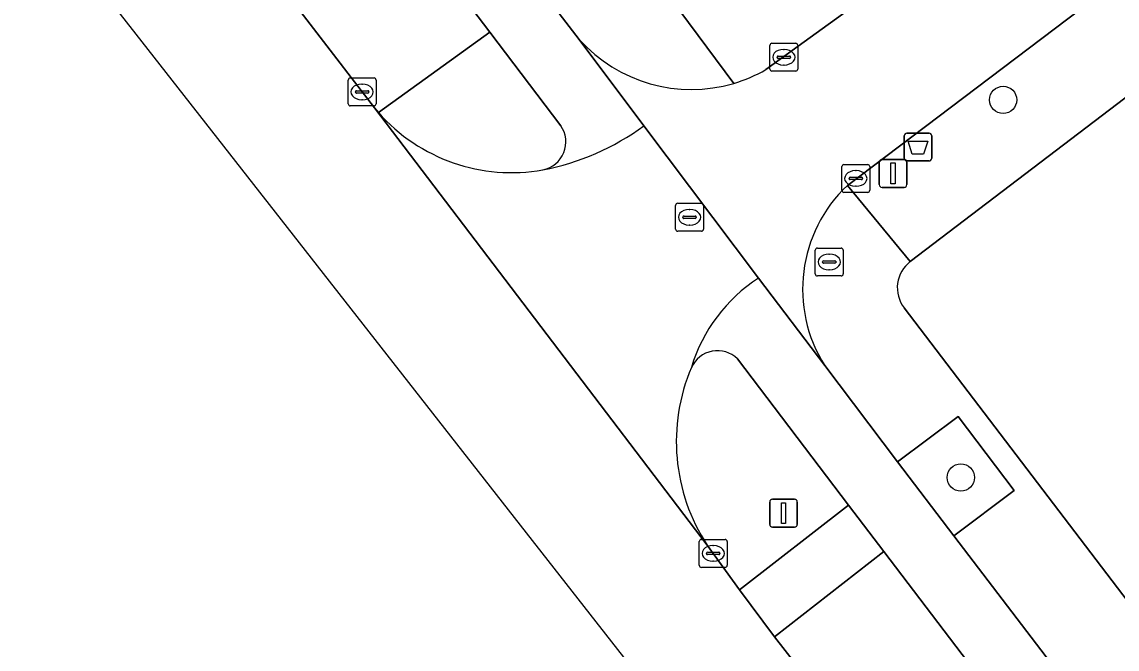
# Model space of a CAD drawing. Extents: x 160030 to 160839, y 385325 to 386450.
# Drawn here: x 160199.85 to 160239.11, y 385839.68 to 385862.18 of the extents above; entities that cross this region are included whole.
import ezdxf

# ---------------------------------------------------------------- set-up
doc = ezdxf.new("R2010")
doc.units = 0
for name, color, linetype in [('IMGEO_Afvalbak', 7, 'Continuous'), ('IMGEO_Berm_groen', 7, 'Continuous'), ('IMGEO_Boom', 7, 'Continuous'), ('IMGEO_Brandkraan', 7, 'Continuous'), ('IMGEO_Erf', 7, 'Continuous'), ('IMGEO_Fietspad_gesloten', 7, 'Continuous'), ('IMGEO_Groenvoorziening', 7, 'Continuous'), ('IMGEO_Kolk', 7, 'Continuous'), ('IMGEO_Lichtmast', 7, 'Continuous'), ('IMGEO_Rijbaan_lokaal_gesloten', 7, 'Continuous'), ('IMGEO_Rijbaan_lokaal_open', 7, 'Continuous'), ('IMGEO_Rioolput', 7, 'Continuous'), ('IMGEO_Verkeerseiland_groen', 7, 'Continuous'), ('IMGEO_Voetpad_open', 7, 'Continuous')]:
    doc.layers.add(name, color=color, linetype=linetype)

msp = doc.modelspace()

# ---------------------------------------------------------------- linework, layer by layer
at = {"layer": 'IMGEO_Afvalbak'}
for p, q in [((160231.58, 385858.185), (160232.37, 385858.185)), ((160232.37, 385858.185), (160231.58, 385858.185)), ((160231.48, 385857.285), (160231.48, 385858.085)), ((160231.48, 385858.085), (160231.48, 385857.285)), ((160232.47, 385858.085), (160232.47, 385857.285)), ((160232.47, 385857.285), (160232.47, 385858.085)), ((160232.37, 385857.185), (160231.58, 385857.185)), ((160231.58, 385857.185), (160232.37, 385857.185))]:
    msp.add_line(p, q, dxfattribs=at)
msp.add_lwpolyline([(160231.623, 385857.899), (160232.327, 385857.899), (160232.178, 385857.429), (160231.772, 385857.429), (160231.623, 385857.899)], dxfattribs=at)
for centre, start, end in [((160231.58, 385858.085), 90, 180), ((160231.58, 385858.085), 90, 180), ((160232.37, 385858.085), 0, 90), ((160232.37, 385858.085), 360, 90), ((160231.58, 385857.285), 180, 270), ((160231.58, 385857.285), 180, 270), ((160232.37, 385857.285), 270, 0), ((160232.37, 385857.285), 270, 0)]:
    msp.add_arc(centre, 0.1, start, end, dxfattribs=at)
at = {"layer": 'IMGEO_Berm_groen'}
for points in [[(160208.116, 385864.799), (160212.483, 385859.092), (160212.627, 385858.924), (160216.619, 385861.805), (160204.575, 385877.66)], [(160216.619, 385861.805), (160212.627, 385858.924)], [(160219.167, 385858.452), (160216.619, 385861.805)], [(160230.756, 385843.173), (160226.826, 385840.11), (160228.526, 385837.944)], [(160233.389, 385835.707), (160244.52, 385821.036), (160246.466, 385822.505), (160230.756, 385843.173)]]:
    msp.add_lwpolyline(points, dxfattribs=at)
for centre, radius, start, end in [((160217.408, 385863.145), 6.378, 221.4358, 280.1113), ((160218.324, 385857.87), 1.025, 281.5037, 34.6073)]:
    msp.add_arc(centre, radius, start, end, dxfattribs=at)
at = {"layer": 'IMGEO_Boom'}
for centre in [(160235.026, 385859.375), (160233.51, 385845.83)]:
    msp.add_circle(centre, 0.489, dxfattribs=at)
at = {"layer": 'IMGEO_Brandkraan'}
for p, q in [((160228.293, 385853.135), (160228.293, 385853.987)), ((160228.368, 385854.061), (160229.22, 385854.061)), ((160229.294, 385853.987), (160229.294, 385853.135)), ((160228.552, 385853.555), (160228.552, 385853.567)), ((160228.99, 385853.518), (160228.592, 385853.518)), ((160228.595, 385853.604), (160228.993, 385853.604)), ((160228.781, 385853.841), (160228.806, 385853.841)), ((160229.036, 385853.567), (160229.036, 385853.555)), ((160228.804, 385853.281), (160228.779, 385853.281)), ((160229.22, 385853.061), (160228.368, 385853.061))]:
    msp.add_line(p, q, dxfattribs=at)
for points in [[(160228.293, 385853.135), (160228.293, 385853.987)], [(160228.368, 385854.061), (160229.22, 385854.061)], [(160229.294, 385853.987), (160229.294, 385853.135)], [(160229.22, 385853.061), (160228.368, 385853.061)]]:
    msp.add_lwpolyline(points, dxfattribs=at)
for centre, radius, start, end in [((160228.37, 385853.985), 0.0765, 91.552, 178.448), ((160228.37, 385853.985), 0.0765, 91.552, 178.448), ((160229.218, 385853.985), 0.0765, 1.552, 88.448), ((160229.218, 385853.985), 0.0765, 1.552, 88.448), ((160228.592, 385853.564), 0.0403, 85.8775, 175.7526), ((160228.589, 385853.554), 0.0366, 178.938, 274.7102), ((160228.993, 385853.561), 0.043, 264.8664, 352.4533), ((160228.997, 385853.566), 0.0386, 1.7309, 96.639), ((160228.37, 385853.137), 0.0765, 181.552, 268.448), ((160228.37, 385853.137), 0.0765, 181.552, 268.448), ((160229.218, 385853.137), 0.0765, 271.552, 358.448), ((160229.218, 385853.137), 0.0765, 271.552, 358.448)]:
    msp.add_arc(centre, radius, start, end, dxfattribs=at)
for centre, major_axis, ratio, start_param, end_param in [((160228.78, 385853.561), (-0.387, 0.002), 0.722429, 4.712389, 7.853982), ((160228.805, 385853.561), (-0.39, 0.002), 0.717154, 1.570796, 4.712389)]:
    msp.add_ellipse(centre, major_axis=major_axis, ratio=ratio, start_param=start_param, end_param=end_param, dxfattribs=at)
at = {"layer": 'IMGEO_Erf'}
for points in [[(160282.773, 385821.214), (160279.908, 385824.999), (160281.504, 385826.208), (160280.082, 385828.07), (160277.823, 385826.36), (160274.88, 385830.247), (160272.027, 385834.013), (160274.287, 385835.724), (160272.844, 385837.629), (160270.584, 385835.918), (160267.655, 385839.784), (160264.796, 385843.558), (160267.057, 385845.271), (160265.599, 385847.156), (160263.356, 385845.459), (160260.431, 385849.321), (160257.588, 385853.075), (160259.832, 385854.773), (160258.354, 385856.767), (160256.06, 385855.12), (160253.159, 385858.988), (160255.38, 385860.608), (160250.09, 385867.593), (160231.698, 385853.575)], [(160231.475, 385851.922), (160294.583, 385769.052)]]:
    msp.add_lwpolyline(points, dxfattribs=at)
msp.add_arc((160232.412, 385852.637), 1.179, 127.2942, 217.3395, dxfattribs=at)
at = {"layer": 'IMGEO_Fietspad_gesloten'}
for points in [[(160175.111, 385920.946), (160174.467, 385921.813), (160172.174, 385925.159), (160170.472, 385927.74), (160168.644, 385926.099), (160170.873, 385922.818), (160173.459, 385918.973), (160173.651, 385918.707), (160179.858, 385910.174), (160180.013, 385909.936), (160181.649, 385907.763), (160183.472, 385905.375), (160185.042, 385903.37), (160203.856, 385878.606), (160204.575, 385877.66), (160216.619, 385861.805), (160219.167, 385858.452)], [(160222.149, 385858.445), (160219.832, 385861.549), (160218.362, 385863.463), (160216.181, 385866.335), (160209.988, 385874.49), (160208.507, 385876.44), (160202.322, 385884.585), (160200.44, 385887.061), (160200.303, 385887.241), (160188.588, 385902.659)], [(160255.179, 385814.968), (160253.742, 385816.855), (160253.509, 385817.161), (160247.864, 385824.573), (160246.034, 385826.977), (160241.998, 385832.275), (160240.606, 385834.102), (160240.383, 385834.395), (160233.264, 385843.741), (160231.245, 385846.393), (160228.63, 385849.846), (160226.256, 385852.983)], [(160225.501, 385850.09), (160229.487, 385844.842), (160230.756, 385843.173), (160246.466, 385822.505), (160247.179, 385821.566), (160265.333, 385797.683), (160266.08, 385796.701), (160277.414, 385781.789), (160278.156, 385780.813), (160284.988, 385771.823), (160286.475, 385769.866), (160289.911, 385765.345)]]:
    msp.add_lwpolyline(points, dxfattribs=at)
for centre, radius, start, end in [((160218.324, 385857.87), 1.025, 281.5037, 34.6073), ((160216.781, 385865.814), 9.117, 281.0482, 306.0727), ((160229.409, 385848.109), 5.804, 122.8962, 163.261), ((160224.786, 385849.347), 1.031, 46.0663, 155.1353)]:
    msp.add_arc(centre, radius, start, end, dxfattribs=at)
at = {"layer": 'IMGEO_Groenvoorziening'}
msp.add_lwpolyline([(160233.413, 385848.023), (160231.245, 385846.393), (160233.264, 385843.741), (160235.425, 385845.37)], close=True, dxfattribs=at)
at = {"layer": 'IMGEO_Kolk'}
for p, q in [((160226.665, 385860.482), (160226.665, 385861.334)), ((160226.74, 385861.408), (160227.592, 385861.408)), ((160227.666, 385861.334), (160227.666, 385860.482)), ((160226.967, 385860.951), (160227.365, 385860.951)), ((160227.153, 385861.188), (160227.178, 385861.188)), ((160226.924, 385860.902), (160226.924, 385860.914)), ((160227.362, 385860.865), (160226.964, 385860.865)), ((160227.176, 385860.628), (160227.151, 385860.628)), ((160227.408, 385860.914), (160227.408, 385860.902)), ((160211.619, 385860.164), (160212.471, 385860.164)), ((160227.592, 385860.408), (160226.74, 385860.408)), ((160211.544, 385859.238), (160211.544, 385860.09)), ((160212.032, 385859.944), (160212.057, 385859.944)), ((160212.545, 385860.09), (160212.545, 385859.238)), ((160211.803, 385859.658), (160211.803, 385859.67)), ((160212.241, 385859.621), (160211.843, 385859.621)), ((160211.846, 385859.707), (160212.244, 385859.707)), ((160212.055, 385859.384), (160212.03, 385859.384)), ((160212.287, 385859.67), (160212.287, 385859.658)), ((160212.471, 385859.164), (160211.619, 385859.164)), ((160229.32, 385857.059), (160230.172, 385857.059)), ((160229.245, 385856.133), (160229.245, 385856.985)), ((160229.733, 385856.839), (160229.758, 385856.839)), ((160230.246, 385856.985), (160230.246, 385856.133)), ((160229.504, 385856.553), (160229.504, 385856.565)), ((160229.942, 385856.516), (160229.544, 385856.516)), ((160229.547, 385856.602), (160229.945, 385856.602)), ((160229.756, 385856.279), (160229.731, 385856.279)), ((160229.988, 385856.565), (160229.988, 385856.553)), ((160230.172, 385856.059), (160229.32, 385856.059)), ((160224.133, 385842.682), (160224.133, 385843.534)), ((160224.208, 385843.608), (160225.06, 385843.608)), ((160224.621, 385843.388), (160224.646, 385843.388)), ((160225.134, 385843.534), (160225.134, 385842.682)), ((160224.392, 385843.102), (160224.392, 385843.114)), ((160224.83, 385843.065), (160224.432, 385843.065)), ((160224.435, 385843.151), (160224.833, 385843.151)), ((160224.876, 385843.114), (160224.876, 385843.102)), ((160225.06, 385842.608), (160224.208, 385842.608)), ((160224.644, 385842.828), (160224.619, 385842.828))]:
    msp.add_line(p, q, dxfattribs=at)
for points in [[(160226.665, 385860.482), (160226.665, 385861.334)], [(160226.74, 385861.408), (160227.592, 385861.408)], [(160227.666, 385861.334), (160227.666, 385860.482)], [(160211.619, 385860.164), (160212.471, 385860.164)], [(160227.592, 385860.408), (160226.74, 385860.408)], [(160211.544, 385859.238), (160211.544, 385860.09)], [(160212.545, 385860.09), (160212.545, 385859.238)], [(160212.471, 385859.164), (160211.619, 385859.164)], [(160229.32, 385857.059), (160230.172, 385857.059)], [(160229.245, 385856.133), (160229.245, 385856.985)], [(160230.246, 385856.985), (160230.246, 385856.133)], [(160230.172, 385856.059), (160229.32, 385856.059)], [(160224.133, 385842.682), (160224.133, 385843.534)], [(160224.208, 385843.608), (160225.06, 385843.608)], [(160225.134, 385843.534), (160225.134, 385842.682)], [(160225.06, 385842.608), (160224.208, 385842.608)]]:
    msp.add_lwpolyline(points, dxfattribs=at)
for centre, radius, start, end in [((160226.742, 385861.332), 0.0765, 91.552, 178.448), ((160226.742, 385861.332), 0.0765, 91.552, 178.448), ((160227.59, 385861.332), 0.0765, 1.552, 88.448), ((160227.59, 385861.332), 0.0765, 1.552, 88.448), ((160226.964, 385860.911), 0.0403, 85.8775, 175.7526), ((160227.369, 385860.913), 0.0386, 1.7309, 96.639), ((160226.961, 385860.901), 0.0366, 178.938, 274.7102), ((160227.365, 385860.908), 0.043, 264.8664, 352.4533), ((160211.621, 385860.088), 0.0765, 91.552, 178.448), ((160211.621, 385860.088), 0.0765, 91.552, 178.448), ((160212.469, 385860.088), 0.0765, 1.552, 88.448), ((160212.469, 385860.088), 0.0765, 1.552, 88.448), ((160226.742, 385860.484), 0.0765, 181.552, 268.448), ((160226.742, 385860.484), 0.0765, 181.552, 268.448), ((160227.59, 385860.484), 0.0765, 271.552, 358.448), ((160227.59, 385860.484), 0.0765, 271.552, 358.448), ((160211.843, 385859.667), 0.0403, 85.8775, 175.7526), ((160211.84, 385859.657), 0.0366, 178.938, 274.7102), ((160212.244, 385859.664), 0.043, 264.8664, 352.4533), ((160212.248, 385859.669), 0.0386, 1.7309, 96.639), ((160211.621, 385859.24), 0.0765, 181.552, 268.448), ((160211.621, 385859.24), 0.0765, 181.552, 268.448), ((160212.469, 385859.24), 0.0765, 271.552, 358.448), ((160212.469, 385859.24), 0.0765, 271.552, 358.448), ((160229.322, 385856.983), 0.0765, 91.552, 178.448), ((160229.322, 385856.983), 0.0765, 91.552, 178.448), ((160230.17, 385856.983), 0.0765, 1.552, 88.448), ((160230.17, 385856.983), 0.0765, 1.552, 88.448), ((160229.544, 385856.562), 0.0403, 85.8775, 175.7526), ((160229.541, 385856.552), 0.0366, 178.938, 274.7102), ((160229.945, 385856.559), 0.043, 264.8664, 352.4533), ((160229.949, 385856.564), 0.0386, 1.7309, 96.639), ((160229.322, 385856.135), 0.0765, 181.552, 268.448), ((160229.322, 385856.135), 0.0765, 181.552, 268.448), ((160230.17, 385856.135), 0.0765, 271.552, 358.448), ((160230.17, 385856.135), 0.0765, 271.552, 358.448), ((160224.21, 385843.532), 0.0765, 91.552, 178.448), ((160224.21, 385843.532), 0.0765, 91.552, 178.448), ((160225.058, 385843.532), 0.0765, 1.552, 88.448), ((160225.058, 385843.532), 0.0765, 1.552, 88.448), ((160224.432, 385843.111), 0.0403, 85.8775, 175.7526), ((160224.429, 385843.101), 0.0366, 178.938, 274.7102), ((160224.833, 385843.108), 0.043, 264.8664, 352.4533), ((160224.837, 385843.113), 0.0386, 1.7309, 96.639), ((160224.21, 385842.684), 0.0765, 181.552, 268.448), ((160224.21, 385842.684), 0.0765, 181.552, 268.448), ((160225.058, 385842.684), 0.0765, 271.552, 358.448), ((160225.058, 385842.684), 0.0765, 271.552, 358.448)]:
    msp.add_arc(centre, radius, start, end, dxfattribs=at)
for centre, major_axis, ratio, start_param, end_param in [((160227.152, 385860.908), (-0.387, 0.002), 0.722429, 4.712389, 7.853982), ((160227.177, 385860.908), (-0.39, 0.002), 0.717154, 1.570796, 4.712389), ((160212.031, 385859.664), (-0.387, 0.002), 0.722429, 4.712389, 7.853982), ((160212.056, 385859.664), (-0.39, 0.002), 0.717154, 1.570796, 4.712389), ((160229.732, 385856.559), (-0.387, 0.002), 0.722429, 4.712389, 7.853982), ((160229.757, 385856.559), (-0.39, 0.002), 0.717154, 1.570796, 4.712389), ((160224.62, 385843.108), (-0.387, 0.002), 0.722429, 4.712389, 7.853982), ((160224.645, 385843.108), (-0.39, 0.002), 0.717154, 1.570796, 4.712389)]:
    msp.add_ellipse(centre, major_axis=major_axis, ratio=ratio, start_param=start_param, end_param=end_param, dxfattribs=at)
at = {"layer": 'IMGEO_Lichtmast'}
for p, q in [((160230.586, 385856.339), (160230.586, 385857.139)), ((160230.586, 385857.139), (160230.586, 385856.339)), ((160230.686, 385857.239), (160231.476, 385857.239)), ((160231.476, 385857.239), (160230.686, 385857.239)), ((160231.576, 385857.139), (160231.576, 385856.339)), ((160231.576, 385856.339), (160231.576, 385857.139)), ((160231.476, 385856.239), (160230.686, 385856.239)), ((160230.686, 385856.239), (160231.476, 385856.239)), ((160226.658, 385844.151), (160226.658, 385844.951)), ((160226.658, 385844.951), (160226.658, 385844.151)), ((160226.758, 385845.051), (160227.548, 385845.051)), ((160227.548, 385845.051), (160226.758, 385845.051)), ((160227.648, 385844.951), (160227.648, 385844.151)), ((160227.648, 385844.151), (160227.648, 385844.951)), ((160227.548, 385844.051), (160226.758, 385844.051)), ((160226.758, 385844.051), (160227.548, 385844.051))]:
    msp.add_line(p, q, dxfattribs=at)
for points in [[(160231.006, 385857.114), (160231.156, 385857.114), (160231.156, 385856.364), (160231.006, 385856.364), (160231.006, 385857.114)], [(160227.078, 385844.926), (160227.228, 385844.926), (160227.228, 385844.176), (160227.078, 385844.176), (160227.078, 385844.926)]]:
    msp.add_lwpolyline(points, dxfattribs=at)
for centre, start, end in [((160230.686, 385857.139), 90, 180), ((160230.686, 385857.139), 90, 180), ((160231.476, 385857.139), 0, 90), ((160231.476, 385857.139), 360, 90), ((160230.686, 385856.339), 180, 270), ((160230.686, 385856.339), 180, 270), ((160231.476, 385856.339), 270, 0), ((160231.476, 385856.339), 270, 0), ((160226.758, 385844.951), 90, 180), ((160226.758, 385844.951), 90, 180), ((160227.548, 385844.951), 0, 90), ((160227.548, 385844.951), 360, 90), ((160226.758, 385844.151), 180, 270), ((160226.758, 385844.151), 180, 270), ((160227.548, 385844.151), 270, 0), ((160227.548, 385844.151), 270, 0)]:
    msp.add_arc(centre, 0.1, start, end, dxfattribs=at)
at = {"layer": 'IMGEO_Rijbaan_lokaal_gesloten'}
msp.add_lwpolyline([(160278.119, 385766.625), (160281.119, 385768.748), (160279.223, 385771.231), (160228.526, 385837.944), (160226.826, 385840.11), (160225.579, 385841.807), (160224.418, 385843.405), (160212.483, 385859.092), (160208.116, 385864.799), (160181.103, 385900.416), (160180.357, 385901.406), (160179.584, 385902.465), (160175.453, 385899.617), (160202.503, 385863.561), (160272.577, 385773.993)], close=True, dxfattribs=at)
for points in [[(160212.627, 385858.924), (160212.483, 385859.092), (160224.418, 385843.405)], [(160226.256, 385852.983), (160222.149, 385858.445)]]:
    msp.add_lwpolyline(points, dxfattribs=at)
for centre, radius, start, end in [((160217.408, 385863.145), 6.378, 221.4358, 280.1113), ((160216.781, 385865.814), 9.117, 281.0482, 306.0727), ((160229.409, 385848.109), 5.804, 122.8962, 163.261), ((160230.103, 385847.125), 6.794, 156.9847, 213.1968)]:
    msp.add_arc(centre, radius, start, end, dxfattribs=at)
at = {"layer": 'IMGEO_Rijbaan_lokaal_open'}
for points in [[(160322.288, 385926.767), (160324.349, 385928.333), (160321.054, 385932.279), (160320.872, 385932.139), (160309.303, 385923.348), (160309.139, 385923.215), (160294.924, 385912.241), (160272.144, 385895.008), (160250.573, 385878.611), (160236.592, 385867.964), (160232.453, 385864.762), (160226.524, 385860.463)], [(160229.444, 385856.309), (160248.486, 385870.73), (160253.767, 385874.761), (160259.317, 385878.983), (160259.707, 385879.286), (160260.226, 385879.69), (160291.178, 385903.192), (160322.288, 385926.767)], [(160219.832, 385861.549), (160222.149, 385858.445), (160226.256, 385852.983), (160228.63, 385849.846)]]:
    msp.add_lwpolyline(points, dxfattribs=at)
for centre, radius, start, end in [((160223.848, 385865.134), 5.384, 221.7545, 286.4175), ((160223.824, 385865.186), 5.44, 286.5093, 299.756), ((160232.958, 385852.584), 5.121, 133.3271, 212.316)]:
    msp.add_arc(centre, radius, start, end, dxfattribs=at)
at = {"layer": 'IMGEO_Rioolput'}
for p, q in [((160223.284, 385854.741), (160223.284, 385855.593)), ((160223.359, 385855.667), (160224.211, 385855.667)), ((160223.772, 385855.447), (160223.797, 385855.447)), ((160224.285, 385855.593), (160224.285, 385854.741)), ((160223.543, 385855.161), (160223.543, 385855.173)), ((160223.981, 385855.124), (160223.583, 385855.124)), ((160223.586, 385855.21), (160223.984, 385855.21)), ((160224.027, 385855.173), (160224.027, 385855.161)), ((160224.211, 385854.667), (160223.359, 385854.667)), ((160223.795, 385854.887), (160223.77, 385854.887))]:
    msp.add_line(p, q, dxfattribs=at)
for points in [[(160223.284, 385854.741), (160223.284, 385855.593)], [(160223.359, 385855.667), (160224.211, 385855.667)], [(160224.285, 385855.593), (160224.285, 385854.741)], [(160224.211, 385854.667), (160223.359, 385854.667)]]:
    msp.add_lwpolyline(points, dxfattribs=at)
for centre, radius, start, end in [((160223.361, 385855.591), 0.0765, 91.552, 178.448), ((160223.361, 385855.591), 0.0765, 91.552, 178.448), ((160224.209, 385855.591), 0.0765, 1.552, 88.448), ((160224.209, 385855.591), 0.0765, 1.552, 88.448), ((160223.583, 385855.17), 0.0403, 85.8775, 175.7526), ((160223.58, 385855.16), 0.0366, 178.938, 274.7102), ((160223.984, 385855.167), 0.043, 264.8664, 352.4533), ((160223.988, 385855.172), 0.0386, 1.7309, 96.639), ((160223.361, 385854.743), 0.0765, 181.552, 268.448), ((160223.361, 385854.743), 0.0765, 181.552, 268.448), ((160224.209, 385854.743), 0.0765, 271.552, 358.448), ((160224.209, 385854.743), 0.0765, 271.552, 358.448)]:
    msp.add_arc(centre, radius, start, end, dxfattribs=at)
for centre, major_axis, ratio, start_param, end_param in [((160223.771, 385855.167), (-0.387, 0.002), 0.722429, 4.712389, 7.853982), ((160223.796, 385855.167), (-0.39, 0.002), 0.717154, 1.570796, 4.712389)]:
    msp.add_ellipse(centre, major_axis=major_axis, ratio=ratio, start_param=start_param, end_param=end_param, dxfattribs=at)
at = {"layer": 'IMGEO_Verkeerseiland_groen'}
msp.add_lwpolyline([(160224.418, 385843.405), (160225.579, 385841.807), (160229.487, 385844.842), (160225.501, 385850.09)], dxfattribs=at)
for centre, radius, start, end in [((160224.786, 385849.347), 1.031, 46.0663, 155.1353), ((160230.103, 385847.125), 6.794, 156.9847, 213.1968)]:
    msp.add_arc(centre, radius, start, end, dxfattribs=at)
at = {"layer": 'IMGEO_Voetpad_open'}
for points in [[(160182.89, 385910.161), (160188.588, 385902.659), (160200.303, 385887.241), (160200.44, 385887.061), (160202.313, 385888.484), (160204.195, 385885.984), (160202.322, 385884.585), (160208.507, 385876.44), (160210.559, 385877.933), (160211.983, 385876.022), (160209.988, 385874.49), (160216.181, 385866.335), (160218.189, 385867.861), (160220.37, 385864.936), (160218.362, 385863.463), (160219.832, 385861.549)], [(160225.37, 385859.97), (160223.434, 385862.57), (160209.102, 385881.413)], [(160226.524, 385860.463), (160232.453, 385864.762), (160236.592, 385867.964)], [(160223.434, 385862.57), (160225.37, 385859.97)], [(160231.698, 385853.575), (160229.444, 385856.309)], [(160296.233, 385766.885), (160294.598, 385769.03), (160294.583, 385769.052), (160231.475, 385851.922)], [(160228.63, 385849.846), (160231.245, 385846.393), (160233.413, 385848.023), (160235.425, 385845.37), (160233.264, 385843.741), (160240.383, 385834.395), (160240.606, 385834.102), (160242.401, 385835.469), (160243.811, 385833.588), (160241.998, 385832.275), (160246.034, 385826.977), (160247.987, 385828.396), (160249.79, 385825.991), (160247.864, 385824.573), (160253.509, 385817.161)]]:
    msp.add_lwpolyline(points, dxfattribs=at)
for points in [[(160250.09, 385867.593), (160251.271, 385868.357), (160248.486, 385870.73), (160229.444, 385856.309), (160231.698, 385853.575)], [(160229.487, 385844.842), (160225.579, 385841.807), (160226.826, 385840.11), (160230.756, 385843.173)]]:
    msp.add_lwpolyline(points, close=True, dxfattribs=at)
for centre, radius, start, end in [((160223.848, 385865.134), 5.384, 221.7545, 286.4175), ((160223.824, 385865.186), 5.44, 286.5093, 299.756), ((160232.958, 385852.584), 5.121, 133.3271, 212.316), ((160232.412, 385852.637), 1.179, 127.2942, 217.3395)]:
    msp.add_arc(centre, radius, start, end, dxfattribs=at)

doc.saveas('drawing.dxf')
